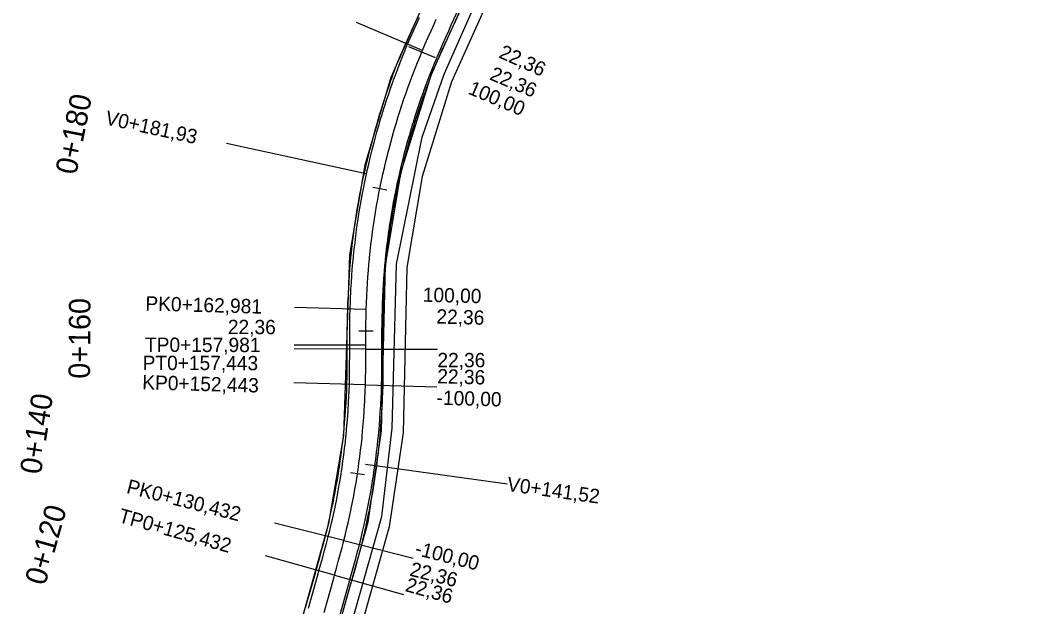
# Model space of a CAD drawing. Extents: x -636600 to -628587, y -1090963 to -1085869.
# Drawn here: x -636434.9 to -636294.7, y -1089192.5 to -1089110.5 of the extents above; entities that cross this region are included whole.
import ezdxf

# ---------------------------------------------------------------- set-up
doc = ezdxf.new("R2010")
doc.units = 0
for name, color, linetype in [('01_PARCELY_NÁVRH_PC', 7, 'Continuous'), ('06_ÚSES_IP_NAVRH', 7, 'Continuous'), ('HEKTOMETRY100', 7, 'Continuous'), ('HEKTOMETRY20', 7, 'Continuous'), ('HL_BODY', 7, 'Continuous'), ('POLOMERY', 7, 'Continuous'), ('situace_osa', 7, 'Continuous'), ('situace_těleso', 7, 'Continuous'), ('situace_vozovka', 7, 'Continuous'), ('VRCHOLY', 7, 'Continuous')]:
    doc.layers.add(name, color=color, linetype=linetype)

msp = doc.modelspace()

# ---------------------------------------------------------------- linework, layer by layer
at = {"layer": '01_PARCELY_NÁVRH_PC'}
msp.add_lwpolyline([(-636294.66, -1088869.46), (-636346.97, -1089036), (-636349.06, -1089041.74), (-636383.1, -1089118.54), (-636386.75, -1089130.82), (-636388.85, -1089143.32), (-636389.72, -1089168.55), (-636391.8, -1089180.87), (-636427.77, -1089309.97), (-636427.03, -1089309.31), (-636420.66, -1089307.08), (-636411, -1089307.35), (-636415.44, -1089304.99), (-636418.19, -1089300.89), (-636418.69, -1089295.88), (-636386.27, -1089180.69), (-636384.38, -1089167.92), (-636383.85, -1089144.82), (-636381.65, -1089131.7), (-636377.41, -1089118.09), (-636348.69, -1089054.29), (-636342.67, -1089038.29), (-636309.79, -1088933.64)], dxfattribs=at)
msp.add_lwpolyline([(-636417.34, -1089302.16), (-636418.19, -1089300.89), (-636418.69, -1089295.88), (-636386.27, -1089180.69), (-636384.38, -1089167.92), (-636383.85, -1089144.82), (-636381.65, -1089131.7), (-636377.41, -1089118.09), (-636348.69, -1089054.29), (-636345.98, -1089047.08), (-636341.61, -1089043.99), (-636345.92, -1089055.43), (-636374.6, -1089119.16), (-636378.72, -1089132.4), (-636380.85, -1089145.1), (-636381.38, -1089168.18), (-636383.33, -1089181.32)], close=True, dxfattribs=at)
at = {"layer": '06_ÚSES_IP_NAVRH'}
msp.add_lwpolyline([(-636417.19, -1089296.02), (-636384.37, -1089179.87), (-636382.93, -1089167.53), (-636382.29, -1089144.62), (-636378.73, -1089126.88), (-636375.66, -1089118.07), (-636344.55, -1089047.77)], dxfattribs=at)
at = {"layer": 'HEKTOMETRY100'}
msp.add_lwpolyline([(-636380.61, -1089114.2), (-636376.92, -1089115.75)], dxfattribs=at)
at = {"layer": 'HEKTOMETRY20'}
for points in [[(-636385.6, -1089133.87), (-636383.64, -1089134.26)], [(-636387.58, -1089153.93), (-636385.58, -1089153.94)], [(-636388.75, -1089173.72), (-636386.77, -1089174.03)]]:
    msp.add_lwpolyline(points, dxfattribs=at)
at = {"layer": 'HL_BODY'}
for points in [[(-636378.67, -1089114.76), (-636387.88, -1089110.86)], [(-636386.53, -1089150.95), (-636396.53, -1089150.68)], [(-636386.59, -1089155.95), (-636396.59, -1089155.93)], [(-636386.59, -1089156.49), (-636396.59, -1089156.47)], [(-636386.64, -1089161.49), (-636396.64, -1089161.22)], [(-636389.66, -1089183.25), (-636399.35, -1089180.8)], [(-636390.96, -1089188.08), (-636400.59, -1089185.38)]]:
    msp.add_lwpolyline(points, dxfattribs=at)
at = {"layer": 'POLOMERY'}
for points in [[(-636378.67, -1089114.76), (-636387.88, -1089110.86)], [(-636386.53, -1089150.95), (-636396.53, -1089150.68)], [(-636386.59, -1089155.95), (-636396.59, -1089155.93)], [(-636386.59, -1089156.49), (-636376.59, -1089156.52)], [(-636386.64, -1089161.49), (-636376.65, -1089161.77)], [(-636389.66, -1089183.25), (-636379.96, -1089185.7)], [(-636390.96, -1089188.08), (-636381.33, -1089190.77)]]:
    msp.add_lwpolyline(points, dxfattribs=at)
at = {"layer": 'situace_osa'}
msp.add_lwpolyline([(-636392.42, -1089193.31), (-636391.08, -1089188.49), (-636390.96, -1089188.08), (-636390.69, -1089187.11), (-636390.43, -1089186.15), (-636390.16, -1089185.18), (-636389.91, -1089184.22), (-636389.76, -1089183.67), (-636389.66, -1089183.25), (-636389.44, -1089182.36), (-636389.22, -1089181.47), (-636389.02, -1089180.57), (-636388.82, -1089179.68), (-636388.64, -1089178.8), (-636388.63, -1089178.78), (-636388.45, -1089177.88), (-636388.28, -1089176.98), (-636388.12, -1089176.08), (-636387.96, -1089175.17), (-636387.82, -1089174.27), (-636387.76, -1089173.88), (-636387.68, -1089173.36), (-636387.55, -1089172.45), (-636387.43, -1089171.54), (-636387.32, -1089170.63), (-636387.21, -1089169.72), (-636387.12, -1089168.92), (-636387.11, -1089168.81), (-636387.03, -1089167.9), (-636386.95, -1089166.98), (-636386.87, -1089166.07), (-636386.81, -1089165.16), (-636386.76, -1089164.24), (-636386.74, -1089163.93), (-636386.71, -1089163.32), (-636386.67, -1089162.41), (-636386.64, -1089161.49), (-636386.62, -1089160.49), (-636386.6, -1089159.49), (-636386.6, -1089158.93), (-636386.6, -1089158.49), (-636386.59, -1089157.49), (-636386.59, -1089156.49), (-636386.59, -1089155.95), (-636386.58, -1089154.95), (-636386.58, -1089153.95), (-636386.58, -1089153.93), (-636386.57, -1089152.95), (-636386.56, -1089151.95), (-636386.53, -1089150.95), (-636386.5, -1089150.05), (-636386.47, -1089149.14), (-636386.46, -1089148.94), (-636386.42, -1089148.23), (-636386.37, -1089147.32), (-636386.3, -1089146.42), (-636386.23, -1089145.51), (-636386.16, -1089144.61), (-636386.09, -1089143.95), (-636386.07, -1089143.7), (-636385.97, -1089142.8), (-636385.87, -1089141.9), (-636385.76, -1089140.99), (-636385.64, -1089140.09), (-636385.51, -1089139.19), (-636385.48, -1089138.99), (-636385.38, -1089138.29), (-636385.23, -1089137.4), (-636385.08, -1089136.5), (-636384.92, -1089135.61), (-636384.75, -1089134.71), (-636384.62, -1089134.06), (-636384.57, -1089133.82), (-636384.39, -1089132.93), (-636384.2, -1089132.05), (-636383.99, -1089131.16), (-636383.79, -1089130.28), (-636383.57, -1089129.39), (-636383.52, -1089129.19), (-636383.34, -1089128.51), (-636383.11, -1089127.63), (-636382.87, -1089126.76), (-636382.62, -1089125.88), (-636382.36, -1089125.01), (-636382.17, -1089124.37), (-636382.1, -1089124.14), (-636381.83, -1089123.28), (-636381.55, -1089122.41), (-636381.26, -1089121.55), (-636380.96, -1089120.69), (-636380.66, -1089119.84), (-636380.59, -1089119.63), (-636380.35, -1089118.98), (-636380.03, -1089118.13), (-636379.7, -1089117.28), (-636379.37, -1089116.44), (-636379.02, -1089115.6), (-636378.76, -1089114.98), (-636378.67, -1089114.76), (-636378.28, -1089113.84), (-636377.88, -1089112.92), (-636377.47, -1089112.01), (-636377.06, -1089111.1), (-636376.75, -1089110.4)], dxfattribs=at)
at = {"layer": 'situace_těleso'}
for points in [[(-636372.37, -1089106.89), (-636374.34, -1089111.23), (-636374.44, -1089111.44), (-636374.76, -1089112.14), (-636375.18, -1089113.04), (-636375.59, -1089113.93), (-636376, -1089114.83), (-636376.4, -1089115.72), (-636376.49, -1089115.93), (-636376.75, -1089116.53), (-636377.1, -1089117.35), (-636377.44, -1089118.17), (-636377.75, -1089119), (-636378.06, -1089119.83), (-636378.29, -1089120.46), (-636378.36, -1089120.66), (-636378.66, -1089121.5), (-636378.94, -1089122.34), (-636379.23, -1089123.18), (-636379.5, -1089124.02), (-636379.77, -1089124.87), (-636379.84, -1089125.09), (-636380.03, -1089125.71), (-636380.28, -1089126.56), (-636380.53, -1089127.41), (-636380.77, -1089128.27), (-636381, -1089129.12), (-636381.17, -1089129.78), (-636381.22, -1089129.98), (-636381.44, -1089130.84), (-636381.65, -1089131.7), (-636381.85, -1089132.57), (-636382.05, -1089133.43), (-636382.24, -1089134.3), (-636382.29, -1089134.53), (-636382.42, -1089135.17), (-636382.59, -1089136.04), (-636382.76, -1089136.91), (-636382.91, -1089137.78), (-636383.06, -1089138.66), (-636383.17, -1089139.33), (-636383.2, -1089139.53), (-636383.33, -1089140.41), (-636383.45, -1089141.29), (-636383.57, -1089142.17), (-636383.67, -1089143.05), (-636383.76, -1089143.93), (-636383.79, -1089144.18), (-636383.85, -1089144.82), (-636383.93, -1089145.7), (-636384, -1089146.59), (-636384.06, -1089147.47), (-636384.11, -1089148.36), (-636384.14, -1089149.05), (-636384.15, -1089149.24), (-636384.19, -1089150.13), (-636384.21, -1089151.02), (-636384.21, -1089152), (-636384.2, -1089152.98), (-636384.21, -1089153.95), (-636384.21, -1089153.97), (-636384.21, -1089154.96), (-636384.2, -1089155.96), (-636384.2, -1089156.5), (-636384.2, -1089157.5), (-636384.2, -1089158.51), (-636384.2, -1089158.96), (-636384.2, -1089159.52), (-636384.21, -1089160.54), (-636384.23, -1089161.56), (-636384.26, -1089162.5), (-636384.29, -1089163.44), (-636384.32, -1089164.06), (-636384.34, -1089164.37), (-636384.39, -1089165.31), (-636384.45, -1089166.25), (-636384.52, -1089167.19), (-636384.6, -1089168.12), (-636384.68, -1089169.06), (-636384.69, -1089169.17), (-636384.78, -1089169.99), (-636384.88, -1089170.93), (-636384.99, -1089171.86), (-636385.11, -1089172.79), (-636385.24, -1089173.72), (-636385.31, -1089174.25), (-636385.37, -1089174.65), (-636385.52, -1089175.58), (-636385.67, -1089176.51), (-636385.84, -1089177.43), (-636386.01, -1089178.36), (-636386.19, -1089179.28), (-636386.2, -1089179.3), (-636386.39, -1089180.2), (-636386.58, -1089181.12), (-636386.78, -1089182.04), (-636386.99, -1089182.95), (-636387.21, -1089183.87), (-636387.32, -1089184.3), (-636387.46, -1089184.86), (-636387.73, -1089185.84), (-636387.99, -1089186.82), (-636388.27, -1089187.79), (-636388.54, -1089188.75), (-636388.66, -1089189.17), (-636390.05, -1089193.97)], [(-636395, -1089192.59), (-636393.64, -1089187.78), (-636393.52, -1089187.36), (-636393.25, -1089186.4), (-636392.98, -1089185.45), (-636392.72, -1089184.49), (-636392.47, -1089183.55), (-636392.32, -1089183.01), (-636392.22, -1089182.6), (-636392.01, -1089181.73), (-636391.8, -1089180.87), (-636391.61, -1089179.99), (-636391.41, -1089179.12), (-636391.23, -1089178.27), (-636391.22, -1089178.25), (-636391.04, -1089177.38), (-636390.87, -1089176.5), (-636390.71, -1089175.62), (-636390.56, -1089174.74), (-636390.42, -1089173.86), (-636390.36, -1089173.48), (-636390.28, -1089172.98), (-636390.15, -1089172.09), (-636390.03, -1089171.21), (-636389.92, -1089170.32), (-636389.81, -1089169.44), (-636389.73, -1089168.65), (-636389.72, -1089168.55), (-636389.63, -1089167.66), (-636389.55, -1089166.77), (-636389.48, -1089165.88), (-636389.41, -1089164.99), (-636389.35, -1089164.1), (-636389.34, -1089163.8), (-636389.3, -1089163.21), (-636389.26, -1089162.31), (-636389.23, -1089161.42), (-636389.21, -1089160.44), (-636389.2, -1089159.46), (-636389.19, -1089158.91), (-636389.19, -1089158.47), (-636389.19, -1089157.48), (-636389.19, -1089156.48), (-636389.2, -1089155.95), (-636389.19, -1089154.94), (-636389.18, -1089153.94), (-636389.18, -1089153.92), (-636389.16, -1089152.92), (-636389.13, -1089151.91), (-636389.11, -1089150.88), (-636389.08, -1089149.95), (-636389.03, -1089149.02), (-636389.02, -1089148.81), (-636388.98, -1089148.09), (-636388.92, -1089147.16), (-636388.86, -1089146.23), (-636388.8, -1089145.3), (-636388.72, -1089144.37), (-636388.66, -1089143.7), (-636388.64, -1089143.44), (-636388.55, -1089142.52), (-636388.44, -1089141.59), (-636388.33, -1089140.66), (-636388.21, -1089139.74), (-636388.08, -1089138.82), (-636388.04, -1089138.61), (-636387.93, -1089137.9), (-636387.78, -1089136.98), (-636387.62, -1089136.06), (-636387.45, -1089135.14), (-636387.27, -1089134.23), (-636387.14, -1089133.56), (-636387.09, -1089133.31), (-636386.89, -1089132.4), (-636386.69, -1089131.49), (-636386.48, -1089130.58), (-636386.27, -1089129.68), (-636386.04, -1089128.77), (-636385.99, -1089128.56), (-636385.81, -1089127.87), (-636385.57, -1089126.97), (-636385.32, -1089126.07), (-636385.07, -1089125.18), (-636384.81, -1089124.28), (-636384.61, -1089123.62), (-636384.54, -1089123.39), (-636384.26, -1089122.5), (-636383.98, -1089121.61), (-636383.68, -1089120.73), (-636383.38, -1089119.84), (-636383.08, -1089118.96), (-636383, -1089118.76), (-636382.76, -1089118.09), (-636382.44, -1089117.21), (-636382.1, -1089116.35), (-636381.73, -1089115.49), (-636381.36, -1089114.63), (-636381.09, -1089114), (-636380.99, -1089113.78), (-636380.57, -1089112.85), (-636380.14, -1089111.92), (-636379.72, -1089111), (-636379.29, -1089110.09)]]:
    msp.add_lwpolyline(points, dxfattribs=at)
at = {"layer": 'situace_vozovka'}
for points in [[(-636390.26, -1089193.91), (-636388.91, -1089189.1), (-636388.8, -1089188.68), (-636388.53, -1089187.72), (-636388.26, -1089186.75), (-636387.99, -1089185.77), (-636387.73, -1089184.79), (-636387.58, -1089184.23), (-636387.47, -1089183.8), (-636387.25, -1089182.89), (-636387.03, -1089181.98), (-636386.82, -1089181.06), (-636386.62, -1089180.15), (-636386.43, -1089179.25), (-636386.43, -1089179.23), (-636386.25, -1089178.31), (-636386.07, -1089177.39), (-636385.9, -1089176.47), (-636385.75, -1089175.54), (-636385.6, -1089174.62), (-636385.53, -1089174.22), (-636385.45, -1089173.69), (-636385.32, -1089172.76), (-636385.2, -1089171.83), (-636385.08, -1089170.9), (-636384.97, -1089169.97), (-636384.89, -1089169.15), (-636384.87, -1089169.04), (-636384.78, -1089168.1), (-636384.7, -1089167.17), (-636384.63, -1089166.24), (-636384.57, -1089165.3), (-636384.51, -1089164.36), (-636384.49, -1089164.05), (-636384.46, -1089163.43), (-636384.42, -1089162.49), (-636384.39, -1089161.55), (-636384.37, -1089160.53), (-636384.36, -1089159.52), (-636384.35, -1089158.95), (-636384.35, -1089158.51), (-636384.34, -1089157.5), (-636384.34, -1089156.5), (-636384.34, -1089155.96), (-636384.33, -1089154.96), (-636384.33, -1089153.97), (-636384.33, -1089153.95), (-636384.32, -1089152.98), (-636384.31, -1089152), (-636384.28, -1089151.02), (-636384.25, -1089150.13), (-636384.22, -1089149.24), (-636384.21, -1089149.04), (-636384.17, -1089148.35), (-636384.12, -1089147.47), (-636384.06, -1089146.58), (-636383.99, -1089145.7), (-636383.91, -1089144.81), (-636383.85, -1089144.17), (-636383.83, -1089143.93), (-636383.74, -1089143.04), (-636383.64, -1089142.16), (-636383.53, -1089141.28), (-636383.41, -1089140.4), (-636383.29, -1089139.52), (-636383.26, -1089139.32), (-636383.15, -1089138.64), (-636383.01, -1089137.76), (-636382.86, -1089136.89), (-636382.71, -1089136.01), (-636382.54, -1089135.14), (-636382.42, -1089134.51), (-636382.37, -1089134.27), (-636382.19, -1089133.4), (-636382, -1089132.53), (-636381.8, -1089131.67), (-636381.6, -1089130.8), (-636381.39, -1089129.94), (-636381.34, -1089129.74), (-636381.17, -1089129.08), (-636380.94, -1089128.22), (-636380.7, -1089127.36), (-636380.46, -1089126.51), (-636380.21, -1089125.66), (-636380.02, -1089125.03), (-636379.95, -1089124.81), (-636379.68, -1089123.96), (-636379.41, -1089123.12), (-636379.13, -1089122.27), (-636378.84, -1089121.43), (-636378.54, -1089120.6), (-636378.47, -1089120.4), (-636378.24, -1089119.76), (-636377.92, -1089118.93), (-636377.61, -1089118.1), (-636377.28, -1089117.28), (-636376.94, -1089116.45), (-636376.69, -1089115.85), (-636376.6, -1089115.64), (-636376.22, -1089114.73), (-636375.82, -1089113.83), (-636375.42, -1089112.93), (-636375.01, -1089112.02), (-636374.7, -1089111.33), (-636374.6, -1089111.11), (-636372.63, -1089106.77)], [(-636394.59, -1089192.7), (-636393.25, -1089187.89), (-636393.13, -1089187.47), (-636392.86, -1089186.51), (-636392.6, -1089185.55), (-636392.34, -1089184.6), (-636392.08, -1089183.65), (-636391.94, -1089183.11), (-636391.84, -1089182.7), (-636391.62, -1089181.83), (-636391.41, -1089180.96), (-636391.21, -1089180.08), (-636391.02, -1089179.21), (-636390.84, -1089178.35), (-636390.84, -1089178.33), (-636390.66, -1089177.45), (-636390.5, -1089176.57), (-636390.34, -1089175.69), (-636390.18, -1089174.8), (-636390.04, -1089173.92), (-636389.98, -1089173.54), (-636389.91, -1089173.03), (-636389.78, -1089172.14), (-636389.66, -1089171.26), (-636389.55, -1089170.37), (-636389.45, -1089169.48), (-636389.36, -1089168.69), (-636389.35, -1089168.58), (-636389.27, -1089167.69), (-636389.19, -1089166.8), (-636389.12, -1089165.91), (-636389.06, -1089165.01), (-636389, -1089164.12), (-636388.99, -1089163.82), (-636388.96, -1089163.22), (-636388.92, -1089162.33), (-636388.89, -1089161.43), (-636388.87, -1089160.45), (-636388.85, -1089159.47), (-636388.85, -1089158.92), (-636388.85, -1089158.48), (-636388.84, -1089157.48), (-636388.84, -1089156.49), (-636388.84, -1089155.95), (-636388.83, -1089154.95), (-636388.83, -1089153.94), (-636388.83, -1089153.92), (-636388.82, -1089152.93), (-636388.81, -1089151.91), (-636388.78, -1089150.89), (-636388.75, -1089149.96), (-636388.71, -1089149.04), (-636388.7, -1089148.83), (-636388.67, -1089148.11), (-636388.61, -1089147.18), (-636388.55, -1089146.25), (-636388.48, -1089145.33), (-636388.4, -1089144.4), (-636388.33, -1089143.73), (-636388.31, -1089143.48), (-636388.21, -1089142.55), (-636388.1, -1089141.63), (-636387.99, -1089140.71), (-636387.87, -1089139.79), (-636387.74, -1089138.87), (-636387.71, -1089138.66), (-636387.6, -1089137.95), (-636387.45, -1089137.03), (-636387.3, -1089136.11), (-636387.13, -1089135.2), (-636386.96, -1089134.29), (-636386.83, -1089133.62), (-636386.78, -1089133.38), (-636386.59, -1089132.47), (-636386.39, -1089131.56), (-636386.19, -1089130.65), (-636385.97, -1089129.75), (-636385.75, -1089128.85), (-636385.7, -1089128.64), (-636385.52, -1089127.95), (-636385.28, -1089127.05), (-636385.04, -1089126.15), (-636384.78, -1089125.26), (-636384.52, -1089124.37), (-636384.32, -1089123.71), (-636384.25, -1089123.48), (-636383.97, -1089122.59), (-636383.68, -1089121.71), (-636383.39, -1089120.83), (-636383.09, -1089119.95), (-636382.78, -1089119.07), (-636382.7, -1089118.86), (-636382.46, -1089118.2), (-636382.13, -1089117.33), (-636381.8, -1089116.46), (-636381.45, -1089115.6), (-636381.1, -1089114.74), (-636380.84, -1089114.1), (-636380.75, -1089113.88), (-636380.34, -1089112.94), (-636379.94, -1089112.01), (-636379.53, -1089111.09), (-636379.11, -1089110.17)]]:
    msp.add_lwpolyline(points, dxfattribs=at)
at = {"layer": 'VRCHOLY'}
for points in [[(-636386.53, -1089132), (-636406.07, -1089127.76)], [(-636386.63, -1089172.58), (-636366.82, -1089175.32)]]:
    msp.add_lwpolyline(points, dxfattribs=at)

# ---------------------------------------------------------------- texts
at = {"layer": 'HEKTOMETRY20'}
for s, rotation, p in [('0+180', 78.6704, (-636427.04, -1089132.25)), ('0+160', 89.6205, (-636425.12, -1089160.64)), ('0+140', 81.2923, (-636431.97, -1089174.1)), ('0+120', 74.3779, (-636431.38, -1089189.64))]:
    msp.add_text(s, height=3, rotation=rotation, dxfattribs=at).set_placement(p)
at = {"layer": 'HL_BODY'}
for s, rotation, p in [('PK0+162,981', 358.4216, (-636417.4, -1089151.1)), ('TP0+157,981', 359.854, (-636417.44, -1089156.88)), ('PT0+157,443', 359.854, (-636417.77, -1089159.41)), ('KP0+152,443', 358.4216, (-636417.84, -1089162.12)), ('PK0+130,432', 345.8103, (-636420.13, -1089176.58)), ('TP0+125,432', 344.3779, (-636421.26, -1089180.64))]:
    msp.add_text(s, height=2, rotation=rotation, dxfattribs=at).set_placement(p)
at = {"layer": 'POLOMERY'}
for s, rotation, p in [('22,36', 335.6444, (-636368.14, -1089115.71)), ('22,36', 337.0768, (-636369.43, -1089118.79)), ('100,00', 337.0768, (-636372.42, -1089120.78)), ('100,00', 358.4216, (-636378.65, -1089149.87)), ('22,36', 358.4216, (-636376.75, -1089152.92)), ('22,36', 359.854, (-636405.86, -1089154.4)), ('22,36', 359.854, (-636376.59, -1089159.02)), ('22,36', 358.4216, (-636376.63, -1089161.27)), ('-100,00', 358.4216, (-636376.72, -1089164.27)), ('-100,00', 345.8103, (-636379.84, -1089185.22)), ('22,36', 345.8103, (-636380.57, -1089188.13)), ('22,36', 344.3779, (-636381.2, -1089190.29))]:
    msp.add_text(s, height=2, rotation=rotation, dxfattribs=at).set_placement(p)
at = {"layer": 'VRCHOLY'}
for s, rotation, p in [('V0+181,93', 347.7492, (-636423.1, -1089125.09)), ('V0+141,52', 352.116, (-636366.96, -1089176.31))]:
    msp.add_text(s, height=2, rotation=rotation, dxfattribs=at).set_placement(p)

doc.saveas('drawing.dxf')
